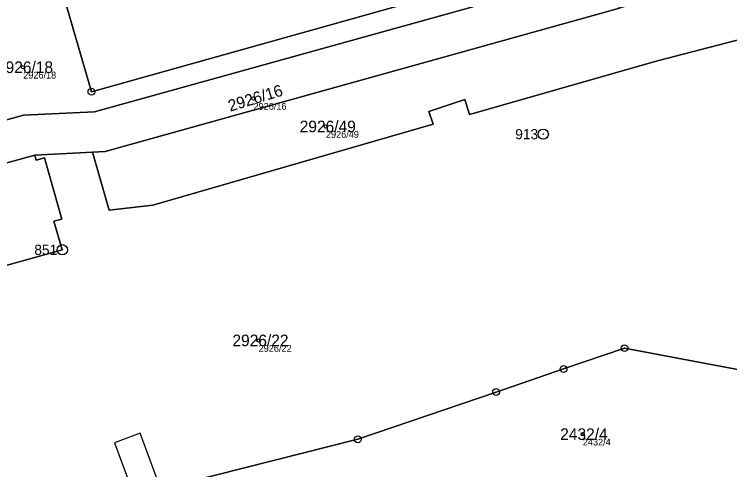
# Model space of a CAD drawing. Extents: x -761891 to -756141, y -1178507 to -1171885.
# Drawn here: x -758926.2 to -758821.5, y -1175110.3 to -1175043.7 of the extents above; entities that cross this region are included whole.
import ezdxf

# ---------------------------------------------------------------- set-up
doc = ezdxf.new("R2010")
doc.units = 0
for name, color, linetype in [('Definiční body', 7, 'Continuous'), ('Hranice parcel', 7, 'Continuous'), ('Parcelní čísla', 7, 'Continuous'), ('Polygon budovy', 7, 'Continuous'), ('Polygon parcely', 7, 'Continuous'), ('Věcná břemena k části', 7, 'Continuous'), ('Značky bodu BP', 7, 'Continuous')]:
    doc.layers.add(name, color=color, linetype=linetype)

msp = doc.modelspace()

# ---------------------------------------------------------------- linework, layer by layer
at = {"layer": 'Definiční body'}
for centre in [(-758924.9, -1175051.46), (-758891.18, -1175056.03), (-758880.58, -1175060.13), (-758890.43, -1175091.43), (-758842.97, -1175105.14)]:
    msp.add_circle(centre, 0.25, dxfattribs=at)
at = {"layer": 'Hranice parcel'}
for p in [(-758923.21, -1175064.32), (-758912.32, -1175072.39)]:
    msp.add_line(p, (-758914.76, -1175063.89), dxfattribs=at)
for points in [[(-758866.98, -1175041.66), (-758914.91, -1175055.04), (-758918.88, -1175041.24), (-758922.89, -1175033.57)], [(-758839.22, -1175037.05), (-758914.45, -1175058), (-758924.84, -1175058.48), (-758932.98, -1175060.73), (-758933.6, -1175060.31)], [(-758637.64, -1175040.23), (-758736.85, -1175072.13), (-758774.76, -1175084.44), (-758814.87, -1175096.72), (-758836.86, -1175092.56), (-758845.79, -1175095.61), (-758855.66, -1175098.98), (-758875.91, -1175105.89), (-758922, -1175117.53)], [(-758914.76, -1175063.89), (-758912.9, -1175063.8), (-758837.6, -1175042.81)], [(-758809.29, -1175044.63), (-758832.02, -1175050.53), (-758859.55, -1175058.36), (-758860.24, -1175056.2), (-758865.52, -1175057.92), (-758864.9, -1175059.8), (-758905.93, -1175071.62), (-758912.32, -1175072.39)], [(-758953.53, -1175075.25), (-758952.94, -1175077.47), (-758954.79, -1175078), (-758953.48, -1175082.51), (-758951.66, -1175081.98), (-758951.3, -1175083.21), (-758953.12, -1175083.74), (-758952.08, -1175087.34), (-758945.6, -1175085.53), (-758946.48, -1175082.38), (-758929.76, -1175077.73), (-758928.88, -1175080.88), (-758919.17, -1175078.17), (-758920.39, -1175074), (-758919.22, -1175073.69), (-758921.8, -1175064.71), (-758922.99, -1175065.06), (-758923.21, -1175064.32)], [(-758923.21, -1175064.32), (-758932.88, -1175066.95), (-758932.02, -1175070.13), (-758948.82, -1175074.75), (-758948.94, -1175074.02), (-758953.53, -1175075.25)]]:
    msp.add_lwpolyline(points, dxfattribs=at)
at = {"layer": 'Polygon budovy'}
msp.add_lwpolyline([(-758946.48, -1175082.38), (-758929.76, -1175077.73), (-758928.88, -1175080.88), (-758919.17, -1175078.17), (-758920.39, -1175074), (-758919.22, -1175073.69), (-758921.8, -1175064.71), (-758922.99, -1175065.06), (-758923.21, -1175064.32), (-758932.88, -1175066.95), (-758932.02, -1175070.13), (-758948.82, -1175074.75), (-758948.94, -1175074.02), (-758953.53, -1175075.25), (-758952.94, -1175077.47), (-758954.79, -1175078), (-758953.48, -1175082.51), (-758951.66, -1175081.98), (-758951.3, -1175083.21), (-758953.12, -1175083.74), (-758952.08, -1175087.34), (-758945.6, -1175085.53)], close=True, dxfattribs=at)
at = {"layer": 'Polygon parcely'}
for points in [[(-758866.98, -1175041.66), (-758870.77, -1175018.87), (-758884.52, -1175022.76), (-758922.89, -1175033.57), (-758918.88, -1175041.24), (-758914.91, -1175055.04)], [(-758923.21, -1175064.32), (-758914.76, -1175063.89), (-758912.9, -1175063.8), (-758837.6, -1175042.81), (-758839.22, -1175037.05), (-758914.45, -1175058), (-758924.84, -1175058.48), (-758932.98, -1175060.73), (-758933.6, -1175060.31), (-758934.49, -1175060.55), (-758934.78, -1175059.5), (-758940.47, -1175055.61), (-758926.26, -1175041.33), (-758922.89, -1175033.57), (-758926.24, -1175034.18), (-758943.98, -1175053.98), (-758947.88, -1175064.85), (-758955.83, -1175067.05), (-758953.53, -1175075.25), (-758948.94, -1175074.02), (-758948.82, -1175074.75), (-758932.02, -1175070.13), (-758932.88, -1175066.95)], [(-758866.98, -1175041.66), (-758914.91, -1175055.04), (-758918.88, -1175041.24), (-758922.89, -1175033.57), (-758926.26, -1175041.33), (-758940.47, -1175055.61), (-758934.78, -1175059.5), (-758935.77, -1175055.92), (-758930.76, -1175054.54), (-758929.48, -1175059.2), (-758933.6, -1175060.31), (-758932.98, -1175060.73), (-758924.84, -1175058.48), (-758914.45, -1175058), (-758839.22, -1175037.05), (-758839.98, -1175034.21), (-758851.5, -1175037.33)], [(-758811.7, -1175035.61), (-758837.6, -1175042.81), (-758912.9, -1175063.8), (-758914.76, -1175063.89), (-758912.32, -1175072.39), (-758905.93, -1175071.62), (-758864.9, -1175059.8), (-758865.52, -1175057.92), (-758860.24, -1175056.2), (-758859.55, -1175058.36), (-758832.02, -1175050.53), (-758809.29, -1175044.63)], [(-758919.17, -1175078.17), (-758920.39, -1175074), (-758919.22, -1175073.69), (-758921.8, -1175064.71), (-758922.99, -1175065.06), (-758923.21, -1175064.32), (-758932.88, -1175066.95), (-758932.02, -1175070.13), (-758948.82, -1175074.75), (-758948.94, -1175074.02), (-758953.53, -1175075.25), (-758952.94, -1175077.47), (-758954.79, -1175078), (-758953.48, -1175082.51), (-758951.66, -1175081.98), (-758951.3, -1175083.21), (-758953.12, -1175083.74), (-758952.08, -1175087.34), (-758945.6, -1175085.53), (-758946.48, -1175082.38), (-758929.76, -1175077.73), (-758928.88, -1175080.88)]]:
    msp.add_lwpolyline(points, close=True, dxfattribs=at)
for points in [[(-758637.64, -1175040.23), (-758736.85, -1175072.13), (-758774.76, -1175084.44), (-758814.87, -1175096.72), (-758836.86, -1175092.56), (-758845.79, -1175095.61), (-758855.66, -1175098.98), (-758875.91, -1175105.89), (-758922, -1175117.53), (-758930.35, -1175124.02), (-758943.9, -1175138.65), (-758963.42, -1175151.02), (-758994.13, -1175154.13), (-759021.39, -1175155.3), (-759072.75, -1175160.86), (-759075.49, -1175175.45), (-759121.49, -1175171.46), (-759152.73, -1175175.66), (-759172.44, -1175187.15), (-759173.27, -1175187.63), (-759195.69, -1175204.09), (-759268.1, -1175239.07), (-759307.24, -1175255.34)], [(-759023.11, -1175151.42), (-758992.89, -1175150.76), (-758969.53, -1175147.78), (-758955.25, -1175134.45), (-758943.96, -1175123.07), (-758922, -1175117.53), (-758875.91, -1175105.89), (-758855.66, -1175098.98), (-758845.79, -1175095.61), (-758836.86, -1175092.56), (-758814.87, -1175096.72), (-758774.76, -1175084.44), (-758736.85, -1175072.13), (-758637.64, -1175040.23)], [(-758809.29, -1175044.63), (-758832.02, -1175050.53), (-758859.55, -1175058.36), (-758860.24, -1175056.2), (-758865.52, -1175057.92), (-758864.9, -1175059.8), (-758905.93, -1175071.62), (-758912.32, -1175072.39), (-758914.76, -1175063.89), (-758923.21, -1175064.32), (-758922.99, -1175065.06), (-758921.8, -1175064.71), (-758919.22, -1175073.69), (-758920.39, -1175074), (-758919.17, -1175078.17), (-758928.88, -1175080.88)]]:
    msp.add_lwpolyline(points, dxfattribs=at)
at = {"layer": 'Věcná břemena k části'}
msp.add_lwpolyline([(-758908.65, -1175114.16), (-758904.74, -1175113.17), (-758907.79, -1175105.02), (-758911.53, -1175106.42)], close=True, dxfattribs=at)
at = {"layer": 'Značky bodu BP'}
for centre, radius in [((-758914.91, -1175055.04), 0.5), ((-758914.91, -1175055.04), 0.0303), ((-758848.76, -1175061.25), 0.75), ((-758848.76, -1175061.25), 0.03), ((-758919.17, -1175078.17), 0.75), ((-758919.17, -1175078.17), 0.03), ((-758836.86, -1175092.56), 0.5), ((-758836.86, -1175092.56), 0.0303), ((-758845.79, -1175095.61), 0.5), ((-758845.79, -1175095.61), 0.0303), ((-758855.66, -1175098.98), 0.5), ((-758855.66, -1175098.98), 0.0303), ((-758875.91, -1175105.89), 0.5), ((-758875.91, -1175105.89), 0.0303)]:
    msp.add_circle(centre, radius, dxfattribs=at)

# ---------------------------------------------------------------- texts
at = {"layer": 'Definiční body'}
for s, p in [('2926/18', (-758924.9, -1175053.12)), ('2926/16', (-758891.18, -1175057.69)), ('2926/49', (-758880.58, -1175061.79)), ('2926/22', (-758890.43, -1175093.09)), ('2432/4', (-758842.97, -1175106.8))]:
    msp.add_text(s, height=1, dxfattribs=at).set_placement(p)
at = {"layer": 'Parcelní čísla'}
for s, p in [('2926/18', (-758928.74, -1175052.31)), ('2926/49', (-758884.42, -1175060.98)), ('2926/22', (-758894.27, -1175092.28)), ('2432/4', (-758846.28, -1175105.99))]:
    msp.add_text(s, height=1.7, dxfattribs=at).set_placement(p)
msp.add_text('2926/16', height=1.7, rotation=17, dxfattribs=at).set_placement((-758894.6, -1175057.97))
at = {"layer": 'Značky bodu BP'}
for s, p in [('913', (-758852.86, -1175062)), ('851', (-758923.27, -1175078.92))]:
    msp.add_text(s, height=1.5, dxfattribs=at).set_placement(p)

doc.saveas('drawing.dxf')
